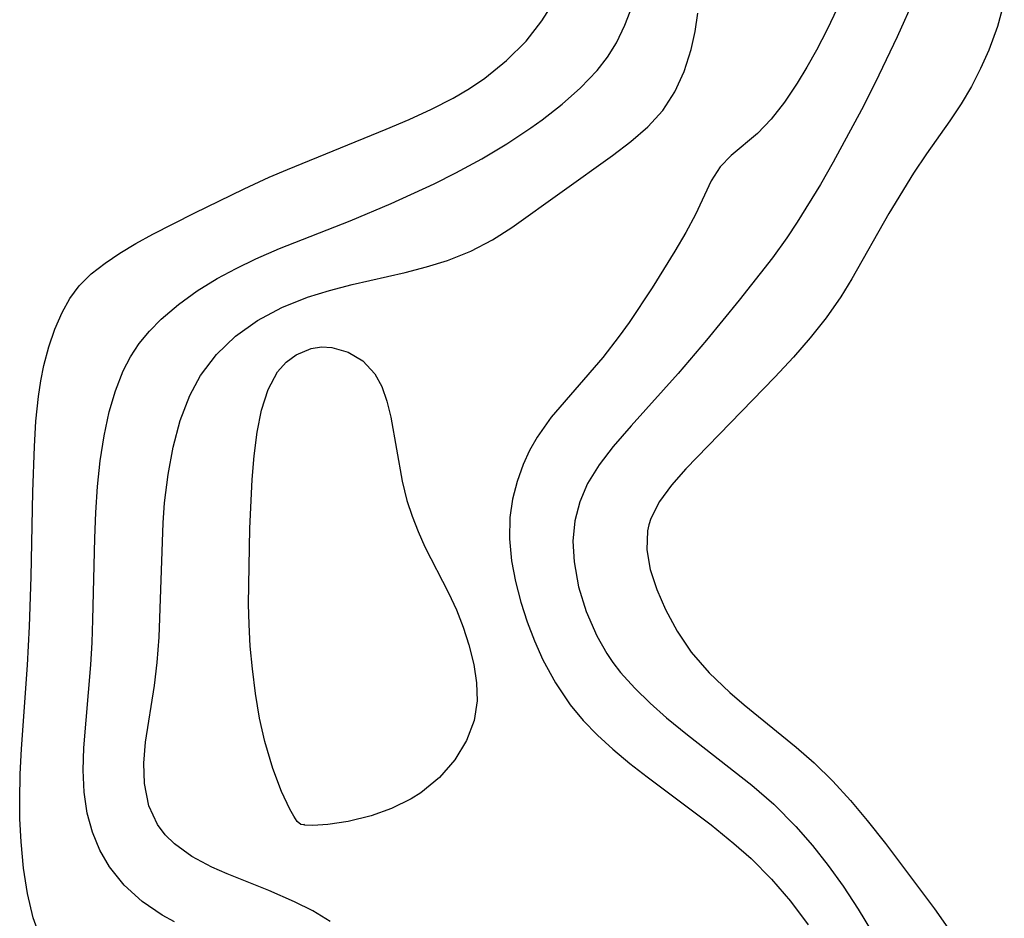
# Model space of a CAD drawing. Header units: metres. Extents: x 1073367 to 1082519, y 1569854 to 1574957.
# Tile 921 of 1056: x 1080650 to 1080714, y 1572597 to 1572656. Entities that reach past the tile are written whole.
import ezdxf

# ---------------------------------------------------------------- set-up
doc = ezdxf.new("R2010")
doc.units = ezdxf.units.M
doc.layers.add('CGG_CurvaNivelLidar_v1', color=253, linetype='Continuous', lineweight=30)

msp = doc.modelspace()

# ---------------------------------------------------------------- linework, layer by layer
at = {"layer": 'CGG_CurvaNivelLidar_v1'}
for p, q in [((1080709.1787, 1572658.7835, 73), (1080707.366, 1572654.7129, 73)), ((1080684.0792, 1572655.7623, 73.5), (1080684.9738, 1572657.1873, 73.5)), ((1080689.5243, 1572655.4895, 73), (1080690.0194, 1572656.7835, 73)), ((1080714.384, 1572657.0071, 73.5), (1080713.929, 1572655.408, 73.5)), ((1080694.121, 1572655.0652, 72.5), (1080694.3004, 1572656.2836, 72.5)), ((1080703.4388, 1572656.5831, 72.5), (1080702.7647, 1572655.1925, 72.5)), ((1080683.0458, 1572654.4426, 73.5), (1080684.0792, 1572655.7623, 73.5)), ((1080688.9598, 1572654.3291, 73), (1080689.5243, 1572655.4895, 73)), ((1080693.8654, 1572653.8839, 72.5), (1080694.121, 1572655.0652, 72.5)), ((1080702.7647, 1572655.1925, 72.5), (1080702.0688, 1572653.8486, 72.5)), ((1080713.929, 1572655.408, 73.5), (1080713.3635, 1572653.8535, 73.5)), ((1080681.7641, 1572653.1631, 73.5), (1080683.0458, 1572654.4426, 73.5)), ((1080688.3785, 1572653.3939, 73), (1080688.9598, 1572654.3291, 73)), ((1080707.366, 1572654.7129, 73), (1080705.9132, 1572651.7027, 73)), ((1080693.4081, 1572652.447, 72.5), (1080693.8654, 1572653.8839, 72.5)), ((1080702.0688, 1572653.8486, 72.5), (1080701.4502, 1572652.7429, 72.5)), ((1080713.3635, 1572653.8535, 73.5), (1080712.8286, 1572652.6389, 73.5)), ((1080680.3353, 1572652.0217, 73.5), (1080681.7641, 1572653.1631, 73.5)), ((1080687.703, 1572652.5257, 73), (1080688.3785, 1572653.3939, 73)), ((1080686.6133, 1572651.3764, 73), (1080687.703, 1572652.5257, 73)), ((1080692.7926, 1572651.1083, 72.5), (1080693.4081, 1572652.447, 72.5)), ((1080701.4502, 1572652.7429, 72.5), (1080700.8127, 1572651.6912, 72.5)), ((1080712.8286, 1572652.6389, 73.5), (1080712.2262, 1572651.462, 73.5)), ((1080679.3251, 1572651.3378, 73.5), (1080680.3353, 1572652.0217, 73.5)), ((1080700.8127, 1572651.6912, 72.5), (1080699.9735, 1572650.4443, 72.5)), ((1080705.9132, 1572651.7027, 73), (1080705.0156, 1572649.9394, 73)), ((1080678.2696, 1572650.7086, 73.5), (1080679.3251, 1572651.3378, 73.5)), ((1080685.4014, 1572650.2996, 73), (1080686.6133, 1572651.3764, 73)), ((1080692.0017, 1572649.8955, 72.5), (1080692.7926, 1572651.1083, 72.5)), ((1080712.2262, 1572651.462, 73.5), (1080711.5577, 1572650.3275, 73.5)), ((1080676.8447, 1572649.9706, 73.5), (1080678.2696, 1572650.7086, 73.5)), ((1080684.0956, 1572649.283, 73), (1080685.4014, 1572650.2996, 73)), ((1080699.9735, 1572650.4443, 72.5), (1080699.1086, 1572649.3306, 72.5)), ((1080711.5577, 1572650.3275, 73.5), (1080710.8212, 1572649.2252, 73.5)), ((1080675.3718, 1572649.2968, 73.5), (1080676.8447, 1572649.9706, 73.5)), ((1080691.0279, 1572648.8299, 72.5), (1080692.0017, 1572649.8955, 72.5)), ((1080705.0156, 1572649.9394, 73), (1080703.1686, 1572646.5144, 73)), ((1080673.8687, 1572648.662, 73.5), (1080675.3718, 1572649.2968, 73.5)), ((1080683.3545, 1572648.7531, 73), (1080684.0956, 1572649.283, 73)), ((1080699.1086, 1572649.3306, 72.5), (1080698.2199, 1572648.3852, 72.5)), ((1080710.8212, 1572649.2252, 73.5), (1080709.2764, 1572647.0544, 73.5)), ((1080667.4089, 1572646.0297, 73.5), (1080673.8687, 1572648.662, 73.5)), ((1080681.7773, 1572647.7114, 73), (1080683.3545, 1572648.7531, 73)), ((1080689.9128, 1572647.866, 72.5), (1080691.0279, 1572648.8299, 72.5)), ((1080698.2199, 1572648.3852, 72.5), (1080696.4833, 1572646.9424, 72.5)), ((1080680.1375, 1572646.7289, 73), (1080681.7773, 1572647.7114, 73)), ((1080688.7083, 1572646.9521, 72.5), (1080689.9128, 1572647.866, 72.5)), ((1080709.2764, 1572647.0544, 73.5), (1080708.4245, 1572645.7796, 73.5)), ((1080678.4456, 1572645.808, 73), (1080680.1375, 1572646.7289, 73)), ((1080682.116, 1572642.2336, 72.5), (1080688.7083, 1572646.9521, 72.5)), ((1080696.4833, 1572646.9424, 72.5), (1080695.7525, 1572646.1981, 72.5)), ((1080703.1686, 1572646.5144, 73), (1080702.3274, 1572645.0492, 73)), ((1080666.2158, 1572645.5145, 73.5), (1080667.4089, 1572646.0297, 73.5)), ((1080677.0096, 1572645.0913, 73), (1080678.4456, 1572645.808, 73)), ((1080695.7525, 1572646.1981, 72.5), (1080695.1769, 1572645.2878, 72.5)), ((1080708.4245, 1572645.7796, 73.5), (1080706.8169, 1572643.1407, 73.5)), ((1080664.5734, 1572644.7497, 73.5), (1080666.2158, 1572645.5145, 73.5)), ((1080695.1769, 1572645.2878, 72.5), (1080694.1493, 1572643.0812, 72.5)), ((1080661.2893, 1572643.1691, 73.5), (1080664.5734, 1572644.7497, 73.5)), ((1080674.1969, 1572643.7871, 73), (1080677.0096, 1572645.0913, 73)), ((1080702.3274, 1572645.0492, 73), (1080700.8056, 1572642.5664, 73)), ((1080658.5759, 1572641.7956, 73.5), (1080661.2893, 1572643.1691, 73.5)), ((1080671.5054, 1572642.6547, 73), (1080674.1969, 1572643.7871, 73)), ((1080666.8906, 1572640.8391, 73), (1080671.5054, 1572642.6547, 73)), ((1080694.1493, 1572643.0812, 72.5), (1080693.5227, 1572641.901, 72.5)), ((1080700.8056, 1572642.5664, 73), (1080700.1267, 1572641.5472, 73)), ((1080706.8169, 1572643.1407, 73.5), (1080704.3939, 1572638.8553, 73.5)), ((1080680.8472, 1572641.4078, 72.5), (1080682.116, 1572642.2336, 72.5)), ((1080693.5227, 1572641.901, 72.5), (1080692.7998, 1572640.6731, 72.5)), ((1080657.4754, 1572641.1799, 73.5), (1080658.5759, 1572641.7956, 73.5)), ((1080679.4158, 1572640.6664, 72.5), (1080680.8472, 1572641.4078, 72.5)), ((1080700.1267, 1572641.5472, 73), (1080699.1827, 1572640.2343, 73)), ((1080656.4288, 1572640.5475, 73.5), (1080657.4754, 1572641.1799, 73.5)), ((1080665.3382, 1572640.1633, 73), (1080666.8906, 1572640.8391, 73)), ((1080677.8931, 1572640.0597, 72.5), (1080679.4158, 1572640.6664, 72.5)), ((1080692.7998, 1572640.6731, 72.5), (1080691.3065, 1572638.2727, 72.5)), ((1080655.451, 1572639.8946, 73.5), (1080656.4288, 1572640.5475, 73.5)), ((1080664.0411, 1572639.5462, 73), (1080665.3382, 1572640.1633, 73)), ((1080676.5232, 1572639.6355, 72.5), (1080677.8931, 1572640.0597, 72.5)), ((1080699.1827, 1572640.2343, 73), (1080697.0048, 1572637.4588, 73)), ((1080654.5403, 1572639.1911, 73.5), (1080655.451, 1572639.8946, 73.5)), ((1080662.7889, 1572638.8786, 73), (1080664.0411, 1572639.5462, 73)), ((1080675.1174, 1572639.2741, 72.5), (1080676.5232, 1572639.6355, 72.5)), ((1080653.7526, 1572638.4092, 73.5), (1080654.5403, 1572639.1911, 73.5)), ((1080661.4805, 1572638.0692, 73), (1080662.7889, 1572638.8786, 73)), ((1080671.6568, 1572638.477, 72.5), (1080675.1174, 1572639.2741, 72.5)), ((1080704.3939, 1572638.8553, 73.5), (1080703.6664, 1572637.6778, 73.5)), ((1080653.1511, 1572637.577, 73.5), (1080653.7526, 1572638.4092, 73.5)), ((1080660.2552, 1572637.1794, 73), (1080661.4805, 1572638.0692, 73)), ((1080668.7125, 1572637.6519, 72.5), (1080670.1677, 1572638.0994, 72.5)), ((1080670.1677, 1572638.0994, 72.5), (1080671.6568, 1572638.477, 72.5)), ((1080691.3065, 1572638.2727, 72.5), (1080689.798, 1572635.989, 72.5)), ((1080652.6455, 1572636.6512, 73.5), (1080653.1511, 1572637.577, 73.5)), ((1080667.0267, 1572636.971, 72.5), (1080668.7125, 1572637.6519, 72.5)), ((1080697.0048, 1572637.4588, 73), (1080694.866, 1572634.8423, 73)), ((1080703.6664, 1572637.6778, 73.5), (1080702.7034, 1572636.3095, 73.5)), ((1080659.1281, 1572636.2085, 73), (1080660.2552, 1572637.1794, 73)), ((1080665.4505, 1572636.1229, 72.5), (1080667.0267, 1572636.971, 72.5)), ((1080652.1689, 1572635.5606, 73.5), (1080652.6455, 1572636.6512, 73.5)), ((1080658.3728, 1572635.4369, 73), (1080659.1281, 1572636.2085, 73)), ((1080664.0102, 1572635.0921, 72.5), (1080665.4505, 1572636.1229, 72.5)), ((1080702.7034, 1572636.3095, 73.5), (1080701.6598, 1572634.9923, 73.5)), ((1080651.7632, 1572634.3955, 73.5), (1080652.1689, 1572635.5606, 73.5)), ((1080657.6963, 1572634.6088, 73), (1080658.3728, 1572635.4369, 73)), ((1080689.798, 1572635.989, 72.5), (1080689.1517, 1572635.0903, 72.5)), ((1080662.7451, 1572633.889, 72.5), (1080664.0102, 1572635.0921, 72.5)), ((1080689.1517, 1572635.0903, 72.5), (1080688.0727, 1572633.7092, 72.5)), ((1080694.866, 1572634.8423, 73), (1080693.0163, 1572632.6527, 73)), ((1080701.6598, 1572634.9923, 73.5), (1080700.5587, 1572633.7183, 73.5)), ((1080651.4347, 1572633.1669, 73.5), (1080651.7632, 1572634.3955, 73.5)), ((1080657.1287, 1572633.7459, 73), (1080657.6963, 1572634.6088, 73)), ((1080667.981, 1572633.8864, 72), (1080668.955, 1572634.2893, 72)), ((1080668.955, 1572634.2893, 72), (1080669.6319, 1572634.3907, 72)), ((1080669.6319, 1572634.3907, 72), (1080670.3153, 1572634.3633, 72)), ((1080670.3153, 1572634.3633, 72), (1080671.3803, 1572634.06, 72)), ((1080656.6469, 1572632.8274, 73), (1080657.1287, 1572633.7459, 73)), ((1080661.6962, 1572632.5128, 72.5), (1080662.7451, 1572633.889, 72.5)), ((1080667.3227, 1572633.3945, 72), (1080667.981, 1572633.8864, 72)), ((1080671.3803, 1572634.06, 72), (1080672.3444, 1572633.4725, 72)), ((1080688.0727, 1572633.7092, 72.5), (1080684.6928, 1572629.7906, 72.5)), ((1080700.5587, 1572633.7183, 73.5), (1080699.3448, 1572632.4082, 73.5)), ((1080651.2358, 1572632.1684, 73.5), (1080651.4347, 1572633.1669, 73.5)), ((1080666.757, 1572632.7556, 72), (1080667.3227, 1572633.3945, 72)), ((1080672.3444, 1572633.4725, 72), (1080673.1339, 1572632.6241, 72)), ((1080656.1277, 1572631.5232, 73), (1080656.6469, 1572632.8274, 73)), ((1080661.0011, 1572631.2037, 72.5), (1080661.6962, 1572632.5128, 72.5)), ((1080666.134, 1572631.6083, 72), (1080666.757, 1572632.7556, 72)), ((1080673.1339, 1572632.6241, 72), (1080673.5878, 1572631.792, 72)), ((1080693.0163, 1572632.6527, 73), (1080689.9269, 1572629.2269, 73)), ((1080699.3448, 1572632.4082, 73.5), (1080693.5181, 1572626.3982, 73.5)), ((1080651.0827, 1572631.1419, 73.5), (1080651.2358, 1572632.1684, 73.5)), ((1080665.7003, 1572630.2544, 72), (1080666.134, 1572631.6083, 72)), ((1080673.5878, 1572631.792, 72), (1080673.9249, 1572630.8397, 72)), ((1080650.9203, 1572629.5212, 73.5), (1080651.0827, 1572631.1419, 73.5)), ((1080655.7257, 1572630.1502, 73), (1080656.1277, 1572631.5232, 73)), ((1080660.3838, 1572629.5688, 72.5), (1080661.0011, 1572631.2037, 72.5)), ((1080665.4178, 1572628.8004, 72), (1080665.7003, 1572630.2544, 72)), ((1080673.9249, 1572630.8397, 72), (1080674.1809, 1572629.7981, 72)), ((1080655.3834, 1572628.5585, 73), (1080655.7257, 1572630.1502, 73)), ((1080674.1809, 1572629.7981, 72), (1080674.9276, 1572625.6025, 72)), ((1080684.6928, 1572629.7906, 72.5), (1080683.7679, 1572628.4904, 72.5)), ((1080650.8213, 1572627.8604, 73.5), (1080650.9203, 1572629.5212, 73.5)), ((1080659.9204, 1572627.8345, 72.5), (1080660.3838, 1572629.5688, 72.5)), ((1080689.9269, 1572629.2269, 73), (1080688.7472, 1572627.8703, 73)), ((1080655.132, 1572626.9181, 73), (1080655.3834, 1572628.5585, 73)), ((1080665.2282, 1572627.2491, 72), (1080665.4178, 1572628.8004, 72)), ((1080683.7679, 1572628.4904, 72.5), (1080683.2769, 1572627.6125, 72.5)), ((1080650.7289, 1572624.8924, 73.5), (1080650.8213, 1572627.8604, 73.5)), ((1080659.5821, 1572626.03, 72.5), (1080659.9204, 1572627.8345, 72.5)), ((1080688.7472, 1572627.8703, 73), (1080687.8362, 1572626.6761, 73)), ((1080665.1014, 1572625.7041, 72), (1080665.2282, 1572627.2491, 72)), ((1080683.2769, 1572627.6125, 72.5), (1080682.8604, 1572626.6982, 72.5)), ((1080654.9571, 1572625.2422, 73), (1080655.132, 1572626.9181, 73)), ((1080682.8604, 1572626.6982, 72.5), (1080682.4532, 1572625.5698, 72.5)), ((1080687.8362, 1572626.6761, 73), (1080687.0771, 1572625.4354, 73)), ((1080693.5181, 1572626.3982, 73.5), (1080692.5749, 1572625.3372, 73.5)), ((1080659.3517, 1572624.1781, 72.5), (1080659.5821, 1572626.03, 72.5)), ((1080654.8419, 1572623.5415, 73), (1080654.9571, 1572625.2422, 73)), ((1080664.9509, 1572622.4873, 72), (1080665.1014, 1572625.7041, 72)), ((1080674.9276, 1572625.6025, 72), (1080675.2367, 1572624.3377, 72)), ((1080682.4532, 1572625.5698, 72.5), (1080682.1541, 1572624.4091, 72.5)), ((1080687.0771, 1572625.4354, 73), (1080686.5594, 1572624.2431, 73)), ((1080692.5749, 1572625.3372, 73.5), (1080691.7846, 1572624.2656, 73.5)), ((1080650.6177, 1572619.3223, 73.5), (1080650.7289, 1572624.8924, 73.5)), ((1080659.2502, 1572622.8747, 72.5), (1080659.3517, 1572624.1781, 72.5)), ((1080675.2367, 1572624.3377, 72), (1080675.5692, 1572623.3041, 72)), ((1080682.1541, 1572624.4091, 72.5), (1080681.9804, 1572623.2222, 72.5)), ((1080686.5594, 1572624.2431, 73), (1080686.2344, 1572623.0039, 73)), ((1080691.7846, 1572624.2656, 73.5), (1080691.2187, 1572623.1557, 73.5)), ((1080654.7727, 1572621.8606, 73), (1080654.8419, 1572623.5415, 73)), ((1080675.5692, 1572623.3041, 72), (1080675.9666, 1572622.2877, 72)), ((1080681.9804, 1572623.2222, 72.5), (1080681.9533, 1572621.8081, 72.5)), ((1080691.2187, 1572623.1557, 73.5), (1080691.0848, 1572622.7372, 73.5)), ((1080659.0051, 1572615.3785, 72.5), (1080659.2502, 1572622.8747, 72.5)), ((1080686.2344, 1572623.0039, 73), (1080686.1135, 1572621.6716, 73)), ((1080691.0848, 1572622.7372, 73.5), (1080690.9997, 1572622.3386, 73.5)), ((1080664.8521, 1572617.5388, 72), (1080664.9509, 1572622.4873, 72)), ((1080675.9666, 1572622.2877, 72), (1080676.4187, 1572621.2916, 72)), ((1080690.9997, 1572622.3386, 73.5), (1080690.9581, 1572621.0984, 73.5)), ((1080654.6603, 1572616.502, 73), (1080654.7727, 1572621.8606, 73)), ((1080676.4187, 1572621.2916, 72), (1080677.9704, 1572618.2813, 72)), ((1080681.9533, 1572621.8081, 72.5), (1080682.09, 1572620.3765, 72.5)), ((1080686.1135, 1572621.6716, 73), (1080686.1857, 1572620.3158, 73)), ((1080690.9581, 1572621.0984, 73.5), (1080691.1805, 1572619.8125, 73.5)), ((1080682.09, 1572620.3765, 72.5), (1080682.3426, 1572619.0158, 72.5)), ((1080686.1857, 1572620.3158, 73), (1080686.4841, 1572618.6717, 73)), ((1080650.5018, 1572616.0596, 73.5), (1080650.6177, 1572619.3223, 73.5)), ((1080691.1805, 1572619.8125, 73.5), (1080691.6048, 1572618.4987, 73.5)), ((1080682.3426, 1572619.0158, 72.5), (1080682.6942, 1572617.6567, 72.5)), ((1080686.4841, 1572618.6717, 73), (1080686.9847, 1572617.0434, 73)), ((1080677.9704, 1572618.2813, 72), (1080678.4774, 1572617.1661, 72)), ((1080691.6048, 1572618.4987, 73.5), (1080692.183, 1572617.1739, 73.5)), ((1080664.8872, 1572616.2013, 72), (1080664.8521, 1572617.5388, 72)), ((1080682.6942, 1572617.6567, 72.5), (1080683.105, 1572616.381, 72.5)), ((1080678.4774, 1572617.1661, 72), (1080678.9227, 1572616.0265, 72)), ((1080686.9847, 1572617.0434, 73), (1080687.6763, 1572615.461, 73)), ((1080692.183, 1572617.1739, 73.5), (1080692.947, 1572615.7552, 73.5)), ((1080650.3651, 1572613.5409, 73.5), (1080650.5018, 1572616.0596, 73.5)), ((1080654.6038, 1572615.0265, 73), (1080654.6603, 1572616.502, 73)), ((1080664.9723, 1572614.7765, 72), (1080664.8872, 1572616.2013, 72)), ((1080683.105, 1572616.381, 72.5), (1080683.5869, 1572615.1226, 72.5)), ((1080678.9227, 1572616.0265, 72), (1080679.297, 1572614.8695, 72)), ((1080687.6763, 1572615.461, 73), (1080688.3399, 1572614.2979, 73)), ((1080692.947, 1572615.7552, 73.5), (1080693.8717, 1572614.386, 73.5)), ((1080654.5169, 1572613.5608, 73), (1080654.6038, 1572615.0265, 73)), ((1080658.8701, 1572613.7077, 72.5), (1080659.0051, 1572615.3785, 72.5)), ((1080665.1066, 1572613.3007, 72), (1080664.9723, 1572614.7765, 72)), ((1080679.297, 1572614.8695, 72), (1080679.6129, 1572613.5736, 72)), ((1080683.5869, 1572615.1226, 72.5), (1080684.14, 1572613.8911, 72.5)), ((1080688.3399, 1572614.2979, 73), (1080688.7361, 1572613.7129, 73)), ((1080693.8717, 1572614.386, 73.5), (1080695.0524, 1572613.0212, 73.5)), ((1080649.9747, 1572608.058, 73.5), (1080650.3651, 1572613.5409, 73.5)), ((1080654.059, 1572608.1051, 73), (1080654.5169, 1572613.5608, 73)), ((1080658.6817, 1572612.1922, 72.5), (1080658.8701, 1572613.7077, 72.5)), ((1080679.6129, 1572613.5736, 72), (1080679.7927, 1572612.3806, 72)), ((1080684.14, 1572613.8911, 72.5), (1080684.9622, 1572612.3662, 72.5)), ((1080688.7361, 1572613.7129, 73), (1080689.2365, 1572613.0612, 73)), ((1080665.3113, 1572611.6659, 72), (1080665.1066, 1572613.3007, 72)), ((1080689.2365, 1572613.0612, 73), (1080690.1614, 1572612.0221, 73)), ((1080695.0524, 1572613.0212, 73.5), (1080696.3907, 1572611.7395, 73.5)), ((1080658.1126, 1572608.4961, 72.5), (1080658.6817, 1572612.1922, 72.5)), ((1080679.7927, 1572612.3806, 72), (1080679.8432, 1572611.1963, 72)), ((1080684.9622, 1572612.3662, 72.5), (1080685.9313, 1572610.9308, 72.5)), ((1080665.5823, 1572610.0602, 72), (1080665.3113, 1572611.6659, 72)), ((1080690.1614, 1572612.0221, 73), (1080691.174, 1572611.0336, 73)), ((1080696.3907, 1572611.7395, 73.5), (1080697.3273, 1572610.9337, 73.5)), ((1080679.8432, 1572611.1963, 72), (1080679.6463, 1572609.9031, 72)), ((1080685.9313, 1572610.9308, 72.5), (1080686.7894, 1572609.9045, 72.5)), ((1080691.174, 1572611.0336, 73), (1080692.2513, 1572610.0837, 73)), ((1080697.3273, 1572610.9337, 73.5), (1080700.7463, 1572608.1681, 73.5)), ((1080665.9248, 1572608.5297, 72), (1080665.5823, 1572610.0602, 72)), ((1080679.6463, 1572609.9031, 72), (1080679.1469, 1572608.5915, 72)), ((1080686.7894, 1572609.9045, 72.5), (1080687.7315, 1572608.9369, 72.5)), ((1080692.2513, 1572610.0837, 73), (1080693.6178, 1572608.9693, 73)), ((1080693.6178, 1572608.9693, 73), (1080697.8442, 1572605.6719, 73)), ((1080658.0018, 1572607.1068, 72.5), (1080658.1126, 1572608.4961, 72.5)), ((1080666.4536, 1572606.7535, 72), (1080665.9248, 1572608.5297, 72)), ((1080679.1469, 1572608.5915, 72), (1080678.3756, 1572607.325, 72)), ((1080687.7315, 1572608.9369, 72.5), (1080688.7385, 1572608.0161, 72.5)), ((1080649.8946, 1572606.3773, 73.5), (1080649.9747, 1572608.058, 73.5)), ((1080654.0209, 1572606.6395, 73), (1080654.059, 1572608.1051, 73)), ((1080688.7385, 1572608.0161, 72.5), (1080689.8382, 1572607.0972, 72.5)), ((1080700.7463, 1572608.1681, 73.5), (1080701.9332, 1572607.1253, 73.5)), ((1080658.031, 1572605.7761, 72.5), (1080658.0018, 1572607.1068, 72.5)), ((1080678.3756, 1572607.325, 72), (1080677.3643, 1572606.1657, 72)), ((1080689.8382, 1572607.0972, 72.5), (1080690.9754, 1572606.2092, 72.5)), ((1080701.9332, 1572607.1253, 73.5), (1080703.1452, 1572605.9254, 73.5)), ((1080654.0834, 1572605.2093, 73), (1080654.0209, 1572606.6395, 73)), ((1080667.02, 1572605.2488, 72), (1080666.4536, 1572606.7535, 72)), ((1080649.858, 1572604.7107, 73.5), (1080649.8946, 1572606.3773, 73.5)), ((1080658.3168, 1572604.3173, 72.5), (1080658.031, 1572605.7761, 72.5)), ((1080677.3643, 1572606.1657, 72), (1080676.1475, 1572605.1722, 72)), ((1080690.9754, 1572606.2092, 72.5), (1080695.1709, 1572603.0742, 72.5)), ((1080703.1452, 1572605.9254, 73.5), (1080704.2961, 1572604.6586, 73.5)), ((1080654.2813, 1572603.8264, 73), (1080654.0834, 1572605.2093, 73)), ((1080667.5531, 1572604.0892, 72), (1080667.02, 1572605.2488, 72)), ((1080676.1475, 1572605.1722, 72), (1080675.5149, 1572604.7752, 72)), ((1080697.8442, 1572605.6719, 73), (1080699.276, 1572604.4212, 73)), ((1080649.8709, 1572603.4701, 73.5), (1080649.858, 1572604.7107, 73.5)), ((1080675.5149, 1572604.7752, 72), (1080674.2176, 1572604.1359, 72)), ((1080704.2961, 1572604.6586, 73.5), (1080705.3999, 1572603.3444, 73.5)), ((1080654.6186, 1572602.5863, 73), (1080654.2813, 1572603.8264, 73)), ((1080658.8887, 1572603.0903, 72.5), (1080658.3168, 1572604.3173, 72.5)), ((1080667.8129, 1572603.6241, 72), (1080667.5531, 1572604.0892, 72)), ((1080674.2176, 1572604.1359, 72), (1080672.8951, 1572603.6602, 72)), ((1080699.276, 1572604.4212, 73), (1080700.7113, 1572602.9639, 73)), ((1080649.9489, 1572601.9473, 73.5), (1080649.8709, 1572603.4701, 73.5)), ((1080668.0503, 1572603.2928, 72), (1080667.8129, 1572603.6241, 72)), ((1080668.2909, 1572603.0828, 72), (1080668.0503, 1572603.2928, 72)), ((1080671.3744, 1572603.2811, 72), (1080670.0554, 1572603.0785, 72)), ((1080672.8951, 1572603.6602, 72), (1080671.3744, 1572603.2811, 72)), ((1080705.3999, 1572603.3444, 73.5), (1080706.5879, 1572601.8419, 73.5)), ((1080655.1037, 1572601.413, 73), (1080654.6186, 1572602.5863, 73)), ((1080659.3917, 1572602.4179, 72.5), (1080658.8887, 1572603.0903, 72.5)), ((1080668.4618, 1572603.0594, 72), (1080668.2909, 1572603.0828, 72)), ((1080668.5, 1572603.0978, 72), (1080668.4618, 1572603.0594, 72)), ((1080668.5467, 1572603.055, 72), (1080668.5, 1572603.0978, 72)), ((1080669.0687, 1572603.0148, 72), (1080668.5467, 1572603.055, 72)), ((1080670.0554, 1572603.0785, 72), (1080669.0687, 1572603.0148, 72)), ((1080695.1709, 1572603.0742, 72.5), (1080696.6663, 1572601.8505, 72.5)), ((1080700.7113, 1572602.9639, 73), (1080701.8036, 1572601.707, 73)), ((1080650.1092, 1572600.2354, 73.5), (1080649.9489, 1572601.9473, 73.5)), ((1080659.9979, 1572601.8158, 72.5), (1080659.3917, 1572602.4179, 72.5)), ((1080655.7354, 1572600.322, 73), (1080655.1037, 1572601.413, 73)), ((1080661.1425, 1572600.9972, 72.5), (1080659.9979, 1572601.8158, 72.5)), ((1080696.6663, 1572601.8505, 72.5), (1080697.7927, 1572600.8594, 72.5)), ((1080701.8036, 1572601.707, 73), (1080702.8377, 1572600.396, 73)), ((1080706.5879, 1572601.8419, 73.5), (1080709.808, 1572597.5521, 73.5)), ((1080662.4534, 1572600.3022, 72.5), (1080661.1425, 1572600.9972, 72.5)), ((1080697.7927, 1572600.8594, 72.5), (1080699.1361, 1572599.5099, 72.5)), ((1080650.3628, 1572598.5675, 73.5), (1080650.1092, 1572600.2354, 73.5)), ((1080656.7153, 1572599.1086, 73), (1080655.7354, 1572600.322, 73)), ((1080663.4554, 1572599.8537, 72.5), (1080662.4534, 1572600.3022, 72.5)), ((1080702.8377, 1572600.396, 73), (1080703.8156, 1572599.0376, 73)), ((1080666.1785, 1572598.7542, 72.5), (1080663.4554, 1572599.8537, 72.5)), ((1080699.1361, 1572599.5099, 72.5), (1080700.3819, 1572598.0586, 72.5)), ((1080657.8806, 1572598.047, 73), (1080656.7153, 1572599.1086, 73)), ((1080667.8594, 1572598.029, 72.5), (1080666.1785, 1572598.7542, 72.5)), ((1080703.8156, 1572599.0376, 73), (1080704.8054, 1572597.5332, 73)), ((1080650.7439, 1572596.9623, 73.5), (1080650.3628, 1572598.5675, 73.5)), ((1080659.1971, 1572597.144, 73), (1080657.8806, 1572598.047, 73)), ((1080669.0602, 1572597.4236, 72.5), (1080667.8594, 1572598.029, 72.5)), ((1080700.3819, 1572598.0586, 72.5), (1080701.5296, 1572596.519, 72.5)), ((1080670.2106, 1572596.7405, 72.5), (1080669.0602, 1572597.4236, 72.5)), ((1080704.8054, 1572597.5332, 73), (1080705.7477, 1572595.9946, 73)), ((1080709.808, 1572597.5521, 73.5), (1080710.8445, 1572596.0888, 73.5)), ((1080651.2964, 1572595.4437, 73.5), (1080650.7439, 1572596.9623, 73.5)), ((1080659.9928, 1572596.7092, 73), (1080659.1971, 1572597.144, 73))]:
    msp.add_line(p, q, dxfattribs=at)

doc.saveas('drawing.dxf')
